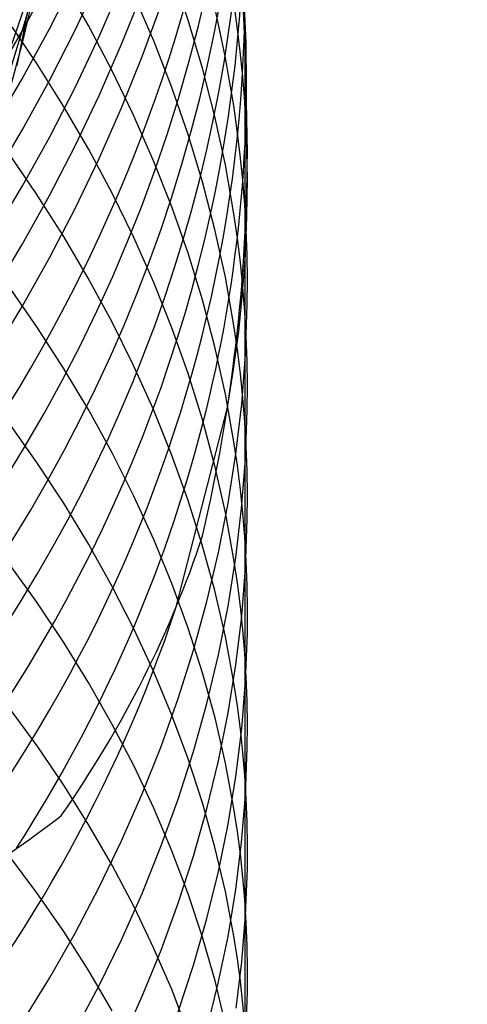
# Model space of a CAD drawing. Extents: x -383 to 1849, y -1185 to -529.
# Tile 395 of 656: x 263.41 to 267.14, y -944.71 to -936.49. Entities that reach past the tile are written whole.
import ezdxf

# ---------------------------------------------------------------- set-up
doc = ezdxf.new("R2010")
doc.units = 0
doc.layers.add('PREDEFINITO', color=7, linetype='CONTINUOUS')

msp = doc.modelspace()

# ---------------------------------------------------------------- linework, layer by layer
at = {"layer": 'PREDEFINITO'}
for p, q in [((263.4561, -936.4966, 545.2565), (263.5779, -936.0473, 545.1)), ((264.8135, -936.4954, 622.9423), (264.6779, -936.0985, 623.1935)), ((263.4279, -936.5879, 594.8075), (263.6558, -936.1685, 594.9292)), ((263.6555, -936.5677, 596.4972), (263.8698, -936.1441, 596.6288)), ((263.9805, -936.5405, 627.3305), (263.7704, -936.1738, 627.5819)), ((263.8701, -936.5781, 598.1954), (264.0706, -936.151, 598.337)), ((263.4335, -936.6729, 543.4756), (263.5392, -936.2238, 543.3099)), ((264.0724, -936.6267, 599.9003), (264.2588, -936.1974, 600.0517)), ((264.2575, -936.6969, 601.6153), (264.4296, -936.2656, 601.7768)), ((264.5262, -936.6683, 625.0103), (264.36, -936.2836, 625.264)), ((265.2229, -936.5475, 618.6972), (265.1937, -936.3384, 618.8191)), ((263.3027, -936.8091, 547.1815), (263.4552, -936.3651, 547.035)), ((263.3862, -936.8736, 541.6851), (263.4754, -936.4249, 541.5103)), ((264.4295, -936.7992, 603.3386), (264.587, -936.3666, 603.5101)), ((265.1225, -936.7967, 620.6275), (265.0347, -936.3867, 620.8769)), ((263.5496, -936.8566, 629.3979), (263.3122, -936.5061, 629.6478)), ((263.3193, -936.942, 545.4128), (263.4561, -936.4966, 545.2565)), ((264.9332, -936.8954, 622.6887), (264.8135, -936.4954, 622.9423)), ((265.2854, -936.4914, 617.0496), (265.2848, -937.1764, 618.3301)), ((263.1866, -937.0002, 594.6875), (263.4279, -936.5879, 594.8075)), ((263.4276, -936.9848, 596.3673), (263.6555, -936.5677, 596.4972)), ((263.6558, -936.999, 598.0556), (263.8701, -936.5781, 598.1954)), ((264.1765, -936.912, 627.0755), (263.9805, -936.5405, 627.3305)), ((265.2479, -936.7568, 618.5751), (265.2229, -936.5475, 618.6972)), ((263.3125, -937.1186, 543.6413), (263.4335, -936.6729, 543.4756)), ((263.8719, -937.0504, 599.7505), (264.0724, -936.6267, 599.9003)), ((264.6773, -937.0567, 624.7538), (264.5262, -936.6683, 625.0103)), ((264.071, -937.1231, 601.4554), (264.2575, -936.6969, 601.6153)), ((265.2685, -936.9665, 618.4527), (265.2479, -936.7568, 618.5751)), ((264.2574, -937.2273, 603.1686), (264.4295, -936.7992, 603.3386)), ((265.1937, -937.2087, 620.3765), (265.1225, -936.7967, 620.6275)), ((263.7733, -937.2126, 629.1437), (263.5496, -936.8566, 629.3979)), ((264.3579, -937.288, 626.8171), (264.1765, -936.912, 627.0755)), ((265.037, -937.298, 622.4332), (264.9332, -936.8954, 622.6887)), ((263.1863, -937.3947, 596.2393), (263.4276, -936.9848, 596.3673)), ((263.4279, -937.4134, 597.9177), (263.6558, -936.999, 598.0556)), ((265.2848, -937.1764, 618.3301), (265.2685, -936.9665, 618.4527)), ((263.6575, -937.468, 599.6026), (263.8719, -937.0504, 599.7505)), ((264.8129, -937.4486, 624.4947), (264.6773, -937.0567, 624.7538)), ((263.8704, -937.5437, 601.2974), (264.071, -937.1231, 601.4554)), ((263.9831, -937.5737, 628.8855), (263.7733, -937.2126, 629.1437)), ((264.0709, -937.6502, 603.0003), (264.2574, -937.2273, 603.1686)), ((265.223, -937.4153, 620.2506), (265.1937, -937.2087, 620.3765)), ((265.3012, -937.4956, 618.1435), (265.2848, -937.1764, 618.3301)), ((265.2848, -937.1764, 618.3301), (265.2849, -938.0369, 619.8711)), ((264.5244, -937.6681, 626.5555), (264.3579, -937.288, 626.8171)), ((265.1244, -937.703, 622.1758), (265.037, -937.298, 622.4332)), ((263.1866, -937.8207, 597.7818), (263.4279, -937.4134, 597.9177)), ((265.2479, -937.6222, 620.1244), (265.223, -937.4153, 620.2506)), ((263.4295, -937.879, 599.4567), (263.6575, -937.468, 599.6026)), ((264.9328, -937.8434, 624.2333), (264.8129, -937.4486, 624.4947)), ((265.3075, -937.8151, 617.9566), (265.3012, -937.4956, 618.1435)), ((263.656, -937.9583, 601.1413), (263.8704, -937.5437, 601.2974)), ((264.1787, -937.9396, 628.6235), (263.9831, -937.5737, 628.8855)), ((263.5449, -937.9412, 630.9386), (263.3071, -937.5952, 631.1957)), ((263.8703, -938.0676, 602.834), (264.0709, -937.6502, 603.0003)), ((264.6758, -938.0518, 626.2911), (264.5244, -937.6681, 626.5555)), ((265.2686, -937.8294, 619.9979), (265.2479, -937.6222, 620.1244)), ((265.1952, -938.1099, 621.9169), (265.1244, -937.703, 622.1758)), ((265.2849, -938.0369, 619.8711), (265.2686, -937.8294, 619.9979)), ((265.3039, -938.1346, 617.7694), (265.3075, -937.8151, 617.9566)), ((263.1882, -938.2831, 599.313), (263.4295, -937.879, 599.4567)), ((265.0366, -938.2409, 623.9697), (264.9328, -937.8434, 624.2333)), ((263.428, -938.3663, 600.9873), (263.656, -937.9583, 601.1413)), ((263.7691, -938.2926, 630.6771), (263.5449, -937.9412, 630.9386)), ((264.3598, -938.3099, 628.358), (264.1787, -937.9396, 628.6235)), ((263.6559, -938.479, 602.6697), (263.8703, -938.0676, 602.834)), ((264.8117, -938.4389, 626.024), (264.6758, -938.0518, 626.2911)), ((265.2968, -938.2445, 619.7442), (265.2849, -938.0369, 619.8711)), ((265.2849, -938.0369, 619.8711), (265.2857, -938.9277, 621.3954)), ((265.2243, -938.3139, 621.7869), (265.1952, -938.1099, 621.9169)), ((265.2905, -938.4541, 617.5821), (265.3039, -938.1346, 617.7694)), ((265.1241, -938.6407, 623.7044), (265.0366, -938.2409, 623.9697)), ((263.9794, -938.6491, 630.4115), (263.7691, -938.2926, 630.6771)), ((264.526, -938.6843, 628.0893), (264.3598, -938.3099, 628.358)), ((265.249, -938.5182, 621.6567), (265.2243, -938.3139, 621.7869)), ((265.3043, -938.4523, 619.6171), (265.2968, -938.2445, 619.7442)), ((263.1866, -938.7674, 600.8357), (263.428, -938.3663, 600.9873)), ((263.4279, -938.8839, 602.5077), (263.6559, -938.479, 602.6697)), ((264.9319, -938.8289, 625.7546), (264.8117, -938.4389, 626.024)), ((265.2674, -938.7732, 617.3947), (265.2905, -938.4541, 617.5821)), ((265.3075, -938.6601, 619.4899), (265.3043, -938.4523, 619.6171)), ((265.2695, -938.7229, 621.5261), (265.249, -938.5182, 621.6567)), ((264.1754, -939.0102, 630.142), (263.9794, -938.6491, 630.4115)), ((265.195, -939.0423, 623.4375), (265.1241, -938.6407, 623.7044)), ((263.5502, -939.0533, 632.4605), (263.3128, -938.7126, 632.7243)), ((264.6771, -939.0623, 627.8176), (264.526, -938.6843, 628.0893)), ((265.2857, -938.9277, 621.3954), (265.2695, -938.7229, 621.5261)), ((265.3064, -938.868, 619.3626), (265.3075, -938.6601, 619.4899)), ((265.2347, -939.0918, 617.2075), (265.2674, -938.7732, 617.3947)), ((263.1865, -939.2819, 602.3482), (263.4279, -938.8839, 602.5077)), ((265.036, -939.2215, 625.483), (264.9319, -938.8289, 625.7546)), ((265.2915, -939.2836, 619.1078), (265.3064, -938.868, 619.3626)), ((265.2857, -938.9277, 621.3954), (265.2856, -939.8496, 622.8998)), ((265.2974, -939.1328, 621.2644), (265.2857, -938.9277, 621.3954)), ((263.7739, -939.3993, 632.1923), (263.5502, -939.0533, 632.4605)), ((264.3569, -939.3757, 629.869), (264.1754, -939.0102, 630.142)), ((264.8127, -939.4436, 627.5432), (264.6771, -939.0623, 627.8176)), ((265.2241, -939.2437, 623.3035), (265.195, -939.0423, 623.4375)), ((265.1925, -939.4098, 617.0205), (265.2347, -939.0918, 617.2075)), ((265.3048, -939.338, 621.1333), (265.2974, -939.1328, 621.2644)), ((265.1238, -939.6162, 625.2096), (265.036, -939.2215, 625.483)), ((265.2489, -939.4454, 623.1692), (265.2241, -939.2437, 623.3035)), ((265.2596, -939.6987, 618.8529), (265.2915, -939.2836, 619.1078)), ((264.5235, -939.7451, 629.5926), (264.3569, -939.3757, 629.869)), ((265.3079, -939.5432, 621.002), (265.3048, -939.338, 621.1333)), ((263.9838, -939.7504, 631.9199), (263.7739, -939.3993, 632.1923)), ((264.9326, -939.8278, 627.2663), (264.8127, -939.4436, 627.5432)), ((265.1409, -939.7269, 616.8338), (265.1925, -939.4098, 617.0205)), ((265.2694, -939.6474, 623.0346), (265.2489, -939.4454, 623.1692)), ((265.3067, -939.7485, 620.8706), (265.3079, -939.5432, 621.002)), ((265.1949, -940.0127, 624.9346), (265.1238, -939.6162, 625.2096)), ((265.2113, -940.1129, 618.5983), (265.2596, -939.6987, 618.8529)), ((265.2856, -939.8496, 622.8998), (265.2694, -939.6474, 623.0346)), ((264.1794, -940.106, 631.6435), (263.9838, -939.7504, 631.9199)), ((264.675, -940.1181, 629.3132), (264.5235, -939.7451, 629.5926)), ((264.7136, -941.3907, 615.8513), (265.1409, -939.7269, 616.8338)), ((265.2915, -940.159, 620.6076), (265.3067, -939.7485, 620.8706)), ((263.5504, -940.1848, 633.9677), (263.3131, -939.8497, 634.2378)), ((265.0364, -940.2146, 626.9873), (264.9326, -939.8278, 627.2663)), ((265.2856, -939.8496, 622.8998), (265.2853, -941.7797, 625.8546)), ((265.2973, -940.052, 622.7648), (265.2856, -939.8496, 622.8998)), ((265.2241, -940.2115, 624.7966), (265.1949, -940.0127, 624.9346)), ((264.3604, -940.4659, 631.3634), (264.1794, -940.106, 631.6435)), ((264.811, -940.4943, 629.0311), (264.675, -940.1181, 629.3132)), ((265.1465, -940.5257, 618.3442), (265.2113, -940.1129, 618.5983)), ((265.3048, -940.2545, 622.6296), (265.2973, -940.052, 622.7648)), ((263.774, -940.5251, 633.693), (263.5504, -940.1848, 633.9677)), ((265.1239, -940.6036, 626.7063), (265.0364, -940.2146, 626.9873)), ((265.249, -940.4106, 624.6583), (265.2241, -940.2115, 624.7966)), ((265.2595, -940.569, 620.3447), (265.2915, -940.159, 620.6076)), ((265.3079, -940.4571, 622.4943), (265.3048, -940.2545, 622.6296)), ((265.2696, -940.61, 624.5197), (265.249, -940.4106, 624.6583)), ((265.3067, -940.6598, 622.3589), (265.3079, -940.4571, 622.4943)), ((263.9838, -940.8703, 633.414), (263.774, -940.5251, 633.693)), ((264.5266, -940.8297, 631.08), (264.3604, -940.4659, 631.3634)), ((264.9313, -940.8733, 628.7465), (264.811, -940.4943, 629.0311)), ((265.0657, -940.9368, 618.0909), (265.1465, -940.5257, 618.3442)), ((265.1948, -940.9943, 626.4237), (265.1239, -940.6036, 626.7063)), ((265.211, -940.978, 620.0819), (265.2595, -940.569, 620.3447)), ((265.2858, -940.8095, 624.3809), (265.2696, -940.61, 624.5197)), ((265.2916, -941.0649, 622.0879), (265.3067, -940.6598, 622.3589)), ((264.1793, -941.22, 633.1309), (263.9838, -940.8703, 633.414)), ((264.6777, -941.1969, 630.7934), (264.5266, -940.8297, 631.08)), ((265.2977, -941.0093, 624.2419), (265.2858, -940.8095, 624.3809)), ((265.0356, -941.2548, 628.4596), (264.9313, -940.8733, 628.7465)), ((264.9691, -941.3457, 617.8386), (265.0657, -940.9368, 618.0909)), ((263.5513, -941.3524, 635.4475), (263.314, -941.0227, 635.7242)), ((265.1462, -941.3857, 619.8198), (265.211, -940.978, 620.0819)), ((265.2238, -941.1902, 626.2818), (265.1948, -940.9943, 626.4237)), ((265.3052, -941.2091, 624.1027), (265.2977, -941.0093, 624.2419)), ((265.2597, -941.4696, 621.8169), (265.2916, -941.0649, 622.0879)), ((264.8134, -941.5674, 630.5041), (264.6777, -941.1969, 630.7934)), ((265.2487, -941.3865, 626.1397), (265.2238, -941.1902, 626.2818)), ((264.3603, -941.574, 632.8441), (264.1793, -941.22, 633.1309)), ((265.1235, -941.6384, 628.1709), (265.0356, -941.2548, 628.4596)), ((265.3083, -941.409, 623.9634), (265.3052, -941.2091, 624.1027)), ((263.7749, -941.6872, 635.1661), (263.5513, -941.3524, 635.4475)), ((264.8568, -941.752, 617.5876), (264.9691, -941.3457, 617.8386)), ((265.0653, -941.7917, 619.5584), (265.1462, -941.3857, 619.8198)), ((265.2692, -941.583, 625.9972), (265.2487, -941.3865, 626.1397)), ((265.3072, -941.6089, 623.8239), (265.3083, -941.409, 623.9634)), ((265.2112, -941.8733, 621.5461), (265.2597, -941.4696, 621.8169)), ((264.5264, -941.9318, 632.5537), (264.3603, -941.574, 632.8441)), ((264.9333, -941.9406, 630.2122), (264.8134, -941.5674, 630.5041)), ((265.2853, -941.7797, 625.8546), (265.2692, -941.583, 625.9972)), ((265.2922, -942.0086, 623.545), (265.3072, -941.6089, 623.8239)), ((263.9846, -942.0269, 634.8803), (263.7749, -941.6872, 635.1661)), ((265.1947, -942.0238, 627.8805), (265.1235, -941.6384, 628.1709)), ((264.7293, -942.1552, 617.3381), (264.8568, -941.752, 617.5876)), ((264.9686, -942.1956, 619.298), (265.0653, -941.7917, 619.5584)), ((265.2971, -941.9766, 625.7117), (265.2853, -941.7797, 625.8546)), ((265.2853, -941.7797, 625.8546), (265.2863, -943.8359, 628.7244)), ((264.6774, -942.293, 632.2602), (264.5264, -941.9318, 632.5537)), ((265.0372, -942.3163, 629.918), (264.9333, -941.9406, 630.2122)), ((265.1464, -942.2757, 621.2759), (265.2112, -941.8733, 621.5461)), ((265.2603, -942.4077, 623.266), (265.2922, -942.0086, 623.545)), ((265.3045, -942.1736, 625.5686), (265.2971, -941.9766, 625.7117)), ((264.18, -942.371, 634.5904), (263.9846, -942.0269, 634.8803)), ((265.2239, -942.217, 627.7347), (265.1947, -942.0238, 627.8805)), ((264.5866, -942.5551, 617.0904), (264.7293, -942.1552, 617.3381)), ((265.3076, -942.3707, 625.4254), (265.3045, -942.1736, 625.5686)), ((263.5516, -942.5501, 636.903), (263.3144, -942.2259, 637.1861)), ((264.8564, -942.5968, 619.039), (264.9686, -942.1956, 619.298)), ((265.2489, -942.4104, 627.5887), (265.2239, -942.217, 627.7347)), ((264.813, -942.6574, 631.9638), (264.6774, -942.293, 632.2602)), ((265.1247, -942.694, 629.6219), (265.0372, -942.3163, 629.918)), ((265.0655, -942.6764, 621.0065), (265.1464, -942.2757, 621.2759)), ((264.361, -942.7192, 634.2966), (264.18, -942.371, 634.5904)), ((265.2118, -942.8059, 622.9874), (265.2603, -942.4077, 623.266)), ((265.2696, -942.6042, 627.4423), (265.2489, -942.4104, 627.5887)), ((265.3064, -942.5678, 625.282), (265.3076, -942.3707, 625.4254)), ((263.7752, -942.8793, 636.6151), (263.5516, -942.5501, 636.903)), ((264.4291, -942.951, 616.8448), (264.5866, -942.5551, 617.0904)), ((264.7288, -942.9951, 618.7816), (264.8564, -942.5968, 619.039)), ((265.2912, -942.9618, 624.9952), (265.3064, -942.5678, 625.282)), ((264.9329, -943.0246, 631.6648), (264.813, -942.6574, 631.9638)), ((264.9689, -943.075, 620.7383), (265.0655, -942.6764, 621.0065)), ((265.2859, -942.7981, 627.2957), (265.2696, -942.6042, 627.4423)), ((264.5271, -943.0712, 633.9992), (264.361, -942.7192, 634.2966)), ((265.1956, -943.0734, 629.324), (265.1247, -942.694, 629.6219)), ((265.147, -943.2027, 622.7094), (265.2118, -942.8059, 622.9874)), ((265.2978, -942.9922, 627.1489), (265.2859, -942.7981, 627.2957)), ((263.9849, -943.2132, 636.3226), (263.7752, -942.8793, 636.6151)), ((264.257, -943.3427, 616.6016), (264.4291, -942.951, 616.8448)), ((264.5861, -943.39, 618.5261), (264.7288, -942.9951, 618.7816)), ((265.2592, -943.3554, 624.7084), (265.2912, -942.9618, 624.9952)), ((265.3054, -943.1864, 627.002), (265.2978, -942.9922, 627.1489)), ((264.678, -943.4267, 633.6986), (264.5271, -943.0712, 633.9992)), ((264.8566, -943.471, 620.4714), (264.9689, -943.075, 620.7383)), ((265.0367, -943.3942, 631.3634), (264.9329, -943.0246, 631.6648)), ((265.2247, -943.2636, 629.1746), (265.1956, -943.0734, 629.324)), ((264.1803, -943.5515, 636.0259), (263.9849, -943.2132, 636.3226)), ((265.0662, -943.5978, 622.4323), (265.147, -943.2027, 622.7094)), ((265.3086, -943.3807, 626.8549), (265.3054, -943.1864, 627.002)), ((265.2496, -943.4542, 629.0248), (265.2247, -943.2636, 629.1746)), ((264.0705, -943.7297, 616.3609), (264.257, -943.3427, 616.6016)), ((264.4286, -943.7811, 618.2727), (264.5861, -943.39, 618.5261)), ((265.1241, -943.7658, 631.06), (265.0367, -943.3942, 631.3634)), ((265.2106, -943.7481, 624.422), (265.2592, -943.3554, 624.7084)), ((265.3076, -943.5749, 626.7077), (265.3086, -943.3807, 626.8549)), ((263.5509, -943.7766, 638.334), (263.3136, -943.4581, 638.6235)), ((264.8135, -943.7852, 633.3951), (264.678, -943.4267, 633.6986)), ((264.729, -943.864, 620.2062), (264.8566, -943.471, 620.4714)), ((265.2701, -943.6449, 628.8747), (265.2496, -943.4542, 629.0248)), ((264.3612, -943.8939, 635.7253), (264.1803, -943.5515, 636.0259)), ((265.2927, -943.9633, 626.4132), (265.3076, -943.5749, 626.7077)), ((264.9695, -943.9907, 622.1563), (265.0662, -943.5978, 622.4323)), ((265.2863, -943.8359, 628.7244), (265.2701, -943.6449, 628.8747)), ((263.87, -944.1116, 616.1231), (264.0705, -943.7297, 616.3609)), ((265.1457, -944.1394, 624.1361), (265.2106, -943.7481, 624.422)), ((263.7746, -944.1001, 638.0396), (263.5509, -943.7766, 638.334)), ((264.2566, -944.1679, 618.0217), (264.4286, -943.7811, 618.2727)), ((264.9333, -944.1464, 633.0888), (264.8135, -943.7852, 633.3951)), ((265.195, -944.1392, 630.7548), (265.1241, -943.7658, 631.06)), ((264.5273, -944.24, 635.4211), (264.3612, -943.8939, 635.7253)), ((264.5864, -944.2537, 619.9429), (264.729, -943.864, 620.2062)), ((265.2863, -943.8359, 628.7244), (265.2855, -944.8896, 630.1404)), ((265.2981, -944.027, 628.5738), (265.2863, -943.8359, 628.7244)), ((264.8572, -944.3811, 621.8818), (264.9695, -943.9907, 622.1563)), ((265.2609, -944.3511, 626.1187), (265.2927, -943.9633, 626.4132)), ((265.3055, -944.2182, 628.4231), (265.2981, -944.027, 628.5738)), ((263.6556, -944.488, 615.8884), (263.87, -944.1116, 616.1231)), ((263.9843, -944.4282, 637.7405), (263.7746, -944.1001, 638.0396)), ((265.0371, -944.51, 632.7802), (264.9333, -944.1464, 633.0888)), ((265.0648, -944.5291, 623.8511), (265.1457, -944.1394, 624.1361)), ((265.2241, -944.3264, 630.6017), (265.195, -944.1392, 630.7548)), ((264.0702, -944.5501, 617.7734), (264.2566, -944.1679, 618.0217)), ((264.6782, -944.5894, 635.1135), (264.5273, -944.24, 635.4211)), ((265.3086, -944.4095, 628.2722), (265.3055, -944.2182, 628.4231)), ((264.4289, -944.6397, 619.6819), (264.5864, -944.2537, 619.9429)), ((264.7296, -944.7685, 621.6091), (264.8572, -944.3811, 621.8818)), ((265.2126, -944.738, 625.8246), (265.2609, -944.3511, 626.1187)), ((265.2489, -944.5139, 630.4482), (265.2241, -944.3264, 630.6017)), ((264.1798, -944.7607, 637.4372), (263.9843, -944.4282, 637.7405)), ((265.3075, -944.6008, 628.1213), (265.3086, -944.4095, 628.2722)), ((263.4276, -944.8584, 615.6571), (263.6556, -944.488, 615.8884)), ((263.8697, -944.9273, 617.5281), (264.0702, -944.5501, 617.7734)), ((264.9681, -944.9167, 623.5673), (265.0648, -944.5291, 623.8511)), ((265.1245, -944.8757, 632.4695), (265.0371, -944.51, 632.7802)), ((265.2694, -944.7017, 630.2944), (265.2489, -944.5139, 630.4482)), ((264.2569, -945.0214, 619.4233), (264.4289, -944.6397, 619.6819)), ((264.8137, -944.9418, 634.8029), (264.6782, -944.5894, 635.1135)), ((265.2924, -944.9832, 627.8192), (265.3075, -944.6008, 628.1213)), ((265.2855, -944.8896, 630.1404), (265.2694, -944.7017, 630.2944))]:
    msp.add_line(p, q, dxfattribs=at)
at = {"layer": 'PREDEFINITO', "extrusion": (0.001264, 0.042708, 0.999087)}
msp.add_arc((-277.5466, 943.1066, 528.9561), 14.9974, 125.19531, 297.29973, dxfattribs=at)
at = {"layer": 'PREDEFINITO', "extrusion": (0.015277, 0.101694, 0.994698)}
msp.add_arc((-385.1664, 933.8457, 470.0198), 14.997, 132.05505, 314.63656, dxfattribs=at)
at = {"layer": 'PREDEFINITO', "extrusion": (-0.016823, -0.381611, 0.92417)}
msp.add_arc((291.1522, -619.3403, 912.2814), 14.962, 305.71369, 39.07971, dxfattribs=at)
at = {"layer": 'PREDEFINITO', "extrusion": (-0.016773, -0.399813, 0.916443)}
msp.add_arc((289.2049, -601.6792, 926.331), 14.9721, 309.21876, 34.80961, dxfattribs=at)
at = {"layer": 'PREDEFINITO', "extrusion": (-0.016766, -0.417879, 0.908348)}
msp.add_arc((287.5852, -583.6458, 940.0178), 14.9358, 312.91552, 30.70215, dxfattribs=at)
at = {"layer": 'PREDEFINITO', "extrusion": (-0.46322, 0.252755, 0.849437)}
msp.add_arc((711.2047, 881.7847, 164.5621), 27.8517, 123.15875, 142.57744, dxfattribs=at)
at = {"layer": 'PREDEFINITO', "extrusion": (-0.016827, -0.435778, 0.899897)}
msp.add_arc((286.238, -565.2377, 953.3128), 14.9217, 316.6722, 26.01555, dxfattribs=at)
at = {"layer": 'PREDEFINITO', "extrusion": (-0.016907, -0.453408, 0.891143)}
msp.add_arc((284.9959, -546.5964, 966.1648), 14.9667, 320.51935, 19.23476, dxfattribs=at)
at = {"layer": 'PREDEFINITO', "extrusion": (-0.016839, -0.470837, 0.88206)}
msp.add_arc((283.5427, -527.7505, 978.664), 15.0453, 326.18632, 12.39614, dxfattribs=at)
at = {"layer": 'PREDEFINITO', "extrusion": (-0.016848, -0.488138, 0.872604)}
msp.add_arc((282.3521, -508.5245, 990.7951), 15.1174, 332.52947, 5.62654, dxfattribs=at)
at = {"layer": 'PREDEFINITO', "extrusion": (-0.081593, -0.249715, 0.964876)}
msp.add_arc((528.7774, -622.7762, 808.1985), 15.3058, 4.79533, 17.29077, dxfattribs=at)
at = {"layer": 'PREDEFINITO', "extrusion": (-0.002798, -0.756676, 0.653784)}
msp.add_arc((251.05, -144.2103, 1114.2214), 17.7509, 335.81403, 347.96953, dxfattribs=at)
at = {"layer": 'PREDEFINITO', "extrusion": (-0.016791, -0.505226, 0.862824)}
msp.add_arc((280.9016, -489.0994, 1002.5413), 15.4122, 305.79112, 345.70997, dxfattribs=at)
at = {"layer": 'PREDEFINITO', "extrusion": (-0.070101, -0.957731, 0.278993)}
msp.add_arc((301.3387, 341.7815, 1056.0303), 31.9675, 333.58073, 342.95296, dxfattribs=at)

doc.saveas('drawing.dxf')
